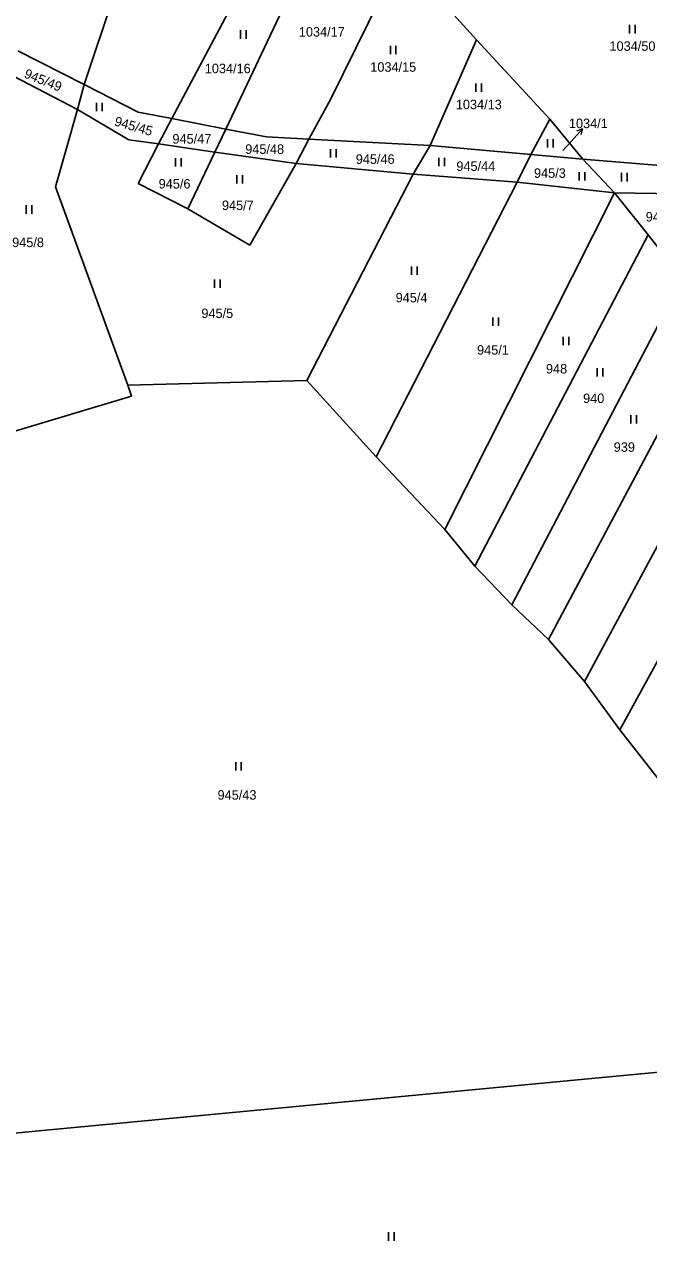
# Model space of a CAD drawing. Extents: x -820420 to -815896, y -1105820 to -1103643.
# Drawn here: x -818131.9 to -818020.2, y -1104919.5 to -1104702.1 of the extents above; entities that cross this region are included whole.
import ezdxf
from ezdxf.enums import TextEntityAlignment as Align

# ---------------------------------------------------------------- set-up
doc = ezdxf.new("R2010")
doc.units = 0
doc.header["$LTSCALE"] = 0.68
for name, color, linetype, lineweight in [('1', 7, 'Continuous', 25), ('3', 7, 'Continuous', 25), ('7', 7, 'Continuous', 13)]:
    doc.layers.add(name, color=color, linetype=linetype, lineweight=lineweight)
doc.layers.add('2', color=7, linetype='Continuous')

msp = doc.modelspace()

# ---------------------------------------------------------------- linework, layer by layer
at = {"layer": '1'}
for p, q in [((-818108.78, -1104675.85), (-818121.19, -1104712.84)), ((-818105.51, -1104718.93), (-818084.8, -1104679.97)), ((-818077.06, -1104681.22), (-818095.85, -1104720.8)), ((-818077.08, -1104715.54), (-818064.49, -1104689.84)), ((-818064.49, -1104689.84), (-818051, -1104704.85)), ((-818059.26, -1104723.75), (-818051, -1104704.85)), ((-818051, -1104704.85), (-818037.88, -1104719.01)), ((-818142.3, -1104706.93), (-818122.39, -1104717.32)), ((-818133.07, -1104706.81), (-818121.19, -1104712.84)), ((-818121.19, -1104712.84), (-818122.39, -1104717.32)), ((-818121.19, -1104712.84), (-818111.53, -1104717.76)), ((-818122.39, -1104717.32), (-818126.3, -1104731.12)), ((-818122.39, -1104717.32), (-818113.19, -1104722.7)), ((-818111.53, -1104717.76), (-818105.51, -1104718.93)), ((-818107.86, -1104723.46), (-818105.51, -1104718.93)), ((-818105.51, -1104718.93), (-818095.85, -1104720.8)), ((-818037.88, -1104719.01), (-818041.29, -1104725.33)), ((-818031.98, -1104726.15), (-818037.88, -1104719.01)), ((-818095.85, -1104720.8), (-818097.8, -1104724.9)), ((-818095.85, -1104720.8), (-818088.56, -1104722.21)), ((-818113.19, -1104722.7), (-818107.86, -1104723.46)), ((-818111.51, -1104730.5), (-818107.86, -1104723.46)), ((-818107.86, -1104723.46), (-818097.8, -1104724.9)), ((-818088.56, -1104722.21), (-818081, -1104722.61)), ((-818081, -1104722.61), (-818059.26, -1104723.75)), ((-818062.33, -1104728.84), (-818059.26, -1104723.75)), ((-818059.26, -1104723.75), (-818041.29, -1104725.33)), ((-818097.8, -1104724.9), (-818102.63, -1104735.08)), ((-818097.8, -1104724.9), (-818083.26, -1104726.98)), ((-818041.29, -1104725.33), (-818043.73, -1104730.31)), ((-818041.29, -1104725.33), (-818031.98, -1104726.15)), ((-818091.51, -1104741.54), (-818083.26, -1104726.98)), ((-818083.26, -1104726.98), (-818062.33, -1104728.84)), ((-818031.98, -1104726.15), (-818009, -1104728.09)), ((-818026.31, -1104732.17), (-818031.98, -1104726.15)), ((-818081.35, -1104765.75), (-818062.33, -1104728.84)), ((-818043.73, -1104730.31), (-818068.95, -1104779.37)), ((-818062.33, -1104728.84), (-818043.73, -1104730.31)), ((-818043.73, -1104730.31), (-818026.31, -1104732.17)), ((-818126.3, -1104731.12), (-818113.39, -1104766.56)), ((-818111.51, -1104730.5), (-818102.63, -1104735.08)), ((-818056.64, -1104792.35), (-818026.31, -1104732.17)), ((-818026.31, -1104732.17), (-818020.27, -1104739.71)), ((-818026.31, -1104732.17), (-818010.89, -1104732.44)), ((-818102.63, -1104735.08), (-818091.51, -1104741.54)), ((-818051.26, -1104798.93), (-818020.27, -1104739.71)), ((-818020.27, -1104739.71), (-818016.62, -1104744.33)), ((-818014.17, -1104747.56), (-818044.68, -1104805.85)), ((-818038.09, -1104812.01), (-818008, -1104755.48)), ((-818031.68, -1104819.54), (-818001.24, -1104762.92)), ((-818081.35, -1104765.75), (-818113.39, -1104766.56)), ((-818113.39, -1104766.56), (-818112.73, -1104768.55)), ((-818068.95, -1104779.37), (-818081.35, -1104765.75)), ((-818112.73, -1104768.55), (-818136.65, -1104775.68)), ((-818025.35, -1104828.16), (-817993.71, -1104770.43)), ((-818031.68, -1104819.54), (-818038.09, -1104812.01)), ((-818025.35, -1104828.16), (-818031.68, -1104819.54)), ((-818018.44, -1104836.96), (-818025.35, -1104828.16)), ((-818162.12, -1104902.94), (-817970.33, -1104884.79))]:
    msp.add_line(p, q, dxfattribs=at)
for points in [[(-818083.26, -1104726.98), (-818081, -1104722.61), (-818077.08, -1104715.54)], [(-818051.26, -1104798.93), (-818056.64, -1104792.35), (-818068.95, -1104779.37)], [(-818038.09, -1104812.01), (-818044.68, -1104805.85), (-818051.26, -1104798.93)]]:
    msp.add_lwpolyline(points, dxfattribs=at)
at = {"layer": '3'}
for p, q in [((-818093.221, -1104704.65), (-818093.221, -1104703.15)), ((-818092.22, -1104704.65), (-818092.22, -1104703.15)), ((-818023.591, -1104703.69), (-818023.591, -1104702.19)), ((-818022.59, -1104703.69), (-818022.59, -1104702.19)), ((-818066.391, -1104707.43), (-818066.391, -1104705.93)), ((-818065.39, -1104707.43), (-818065.39, -1104705.93)), ((-818051.081, -1104714.13), (-818051.081, -1104712.63)), ((-818050.08, -1104714.13), (-818050.08, -1104712.63)), ((-818118.941, -1104717.59), (-818118.941, -1104716.09)), ((-818117.94, -1104717.59), (-818117.94, -1104716.09)), ((-818038.291, -1104724.08), (-818038.291, -1104722.58)), ((-818037.29, -1104724.08), (-818037.29, -1104722.58)), ((-818077.081, -1104725.91), (-818077.081, -1104724.41)), ((-818076.08, -1104725.91), (-818076.08, -1104724.41)), ((-818057.731, -1104727.44), (-818057.731, -1104725.94)), ((-818056.73, -1104727.44), (-818056.73, -1104725.94)), ((-818104.831, -1104727.49), (-818104.831, -1104725.99)), ((-818103.83, -1104727.49), (-818103.83, -1104725.99)), ((-818093.851, -1104730.55), (-818093.851, -1104729.05)), ((-818092.85, -1104730.55), (-818092.85, -1104729.05)), ((-818032.591, -1104730.01), (-818032.591, -1104728.51)), ((-818031.59, -1104730.01), (-818031.59, -1104728.51)), ((-818025.031, -1104730.15), (-818025.031, -1104728.65)), ((-818024.03, -1104730.15), (-818024.03, -1104728.65)), ((-818131.531, -1104735.93), (-818131.531, -1104734.43)), ((-818130.53, -1104735.93), (-818130.53, -1104734.43)), ((-818062.601, -1104746.85), (-818062.601, -1104745.35)), ((-818061.6, -1104746.85), (-818061.6, -1104745.35)), ((-818097.871, -1104749.2), (-818097.871, -1104747.7)), ((-818096.87, -1104749.2), (-818096.87, -1104747.7)), ((-818048.061, -1104755.99), (-818048.061, -1104754.49)), ((-818047.06, -1104755.99), (-818047.06, -1104754.49)), ((-818035.491, -1104759.41), (-818035.491, -1104757.91)), ((-818034.49, -1104759.41), (-818034.49, -1104757.91)), ((-818029.401, -1104765.04), (-818029.401, -1104763.54)), ((-818028.4, -1104765.04), (-818028.4, -1104763.54)), ((-818023.371, -1104773.41), (-818023.371, -1104771.91)), ((-818022.37, -1104773.41), (-818022.37, -1104771.91)), ((-818094.071, -1104835.45), (-818094.071, -1104833.95)), ((-818093.07, -1104835.45), (-818093.07, -1104833.95)), ((-818066.701, -1104919.47), (-818066.701, -1104917.97)), ((-818065.7, -1104919.47), (-818065.7, -1104917.97))]:
    msp.add_line(p, q, dxfattribs=at)
at = {"layer": '7'}
msp.add_line((-818032.042, -1104720.77), (-818033.084, -1104721.179), dxfattribs=at)
msp.add_lwpolyline([(-818035.52, -1104724.65), (-818034.05, -1104723), (-818032.042, -1104720.77), (-818032.34, -1104721.849)], dxfattribs=at)

# ---------------------------------------------------------------- texts
at = {"layer": '2'}
for s, p in [('1034/17', (-818078.659, -1104704.275)), ('1034/50', (-818023.079, -1104706.815)), ('1034/16', (-818095.489, -1104710.815)), ('1034/15', (-818065.879, -1104710.555)), ('1034/13', (-818050.569, -1104717.255)), ('945/47', (-818101.91, -1104723.395)), ('945/48', (-818088.88, -1104725.235)), ('945/46', (-818069.11, -1104727.015)), ('945/44', (-818051.11, -1104728.285)), ('945/3', (-818037.85, -1104729.515)), ('945/6', (-818105, -1104731.425)), ('945/7', (-818093.68, -1104735.275)), ('945/40', (-818017.23, -1104737.325)), ('945/8', (-818131.22, -1104741.895)), ('945/4', (-818062.6, -1104751.775)), ('945/5', (-818097.36, -1104754.575)), ('945/1', (-818048.04, -1104761.125)), ('948', (-818036.659, -1104764.485)), ('940', (-818030.019, -1104769.765)), ('939', (-818024.539, -1104778.485)), ('945/43', (-818093.83, -1104840.655))]:
    msp.add_text(s, height=1.7, dxfattribs=at).set_placement(p, align=Align.CENTER)
for s, rotation, p in [('945/49', 338, (-818128.8369, -1104712.839)), ('945/45', 344, (-818112.5478, -1104721.0926))]:
    msp.add_text(s, height=1.7, rotation=rotation, dxfattribs=at).set_placement(p, align=Align.CENTER)
msp.add_text('1034/1', height=1.7, dxfattribs=at).set_placement((-818034.45, -1104720.635))

doc.saveas('drawing.dxf')
